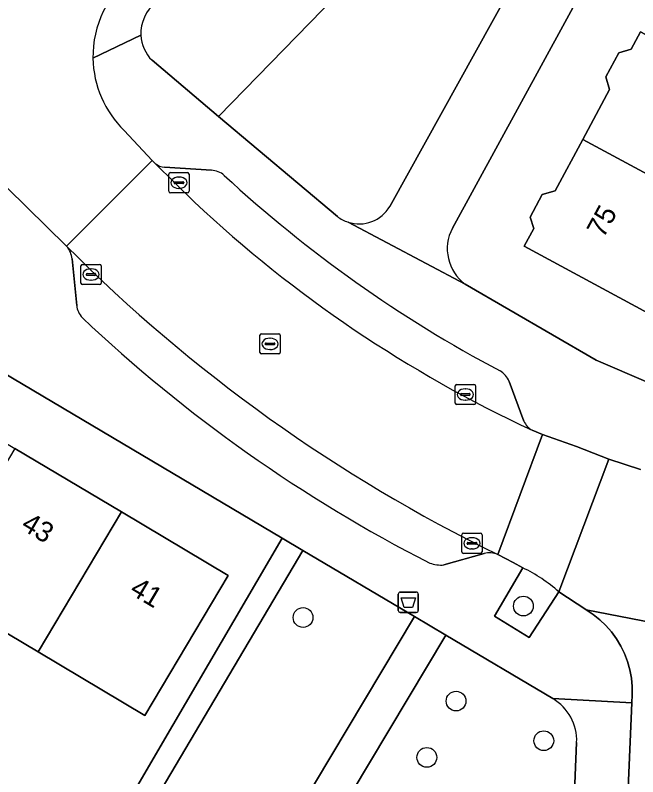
# Model space of a CAD drawing. Extents: x 161354 to 162026, y 386504 to 387460.
# Drawn here: x 161585.34 to 161616.15, y 386811.95 to 386849.65 of the extents above; entities that cross this region are included whole.
import ezdxf

# ---------------------------------------------------------------- set-up
doc = ezdxf.new("R2010")
doc.units = 0
for name, color, linetype in [('IMGEO_Afvalbak', 7, 'Continuous'), ('IMGEO_Boom', 7, 'Continuous'), ('IMGEO_Erf', 7, 'Continuous'), ('IMGEO_Groenvoorziening', 7, 'Continuous'), ('IMGEO_Kolk', 7, 'Continuous'), ('IMGEO_Muur', 7, 'Continuous'), ('IMGEO_Pand', 7, 'Continuous'), ('IMGEO_Pand_nummerreeks', 7, 'Continuous'), ('IMGEO_Parkeervlak_open', 7, 'Continuous'), ('IMGEO_Rijbaan_lokaal_gesloten', 7, 'Continuous'), ('IMGEO_Rijbaan_lokaal_open', 7, 'Continuous'), ('IMGEO_Rioolput', 7, 'Continuous'), ('IMGEO_Voetpad_halfverhard', 7, 'Continuous'), ('IMGEO_Voetpad_open', 7, 'Continuous')]:
    doc.layers.add(name, color=color, linetype=linetype)

msp = doc.modelspace()

# ---------------------------------------------------------------- linework, layer by layer
at = {"layer": 'IMGEO_Afvalbak'}
for p, q in [((161604.293, 386820.187), (161604.293, 386820.987)), ((161604.293, 386820.987), (161604.293, 386820.187)), ((161604.393, 386821.087), (161605.183, 386821.087)), ((161605.183, 386821.087), (161604.393, 386821.087)), ((161605.283, 386820.987), (161605.283, 386820.187)), ((161605.283, 386820.187), (161605.283, 386820.987)), ((161605.183, 386820.087), (161604.393, 386820.087)), ((161604.393, 386820.087), (161605.183, 386820.087))]:
    msp.add_line(p, q, dxfattribs=at)
msp.add_lwpolyline([(161604.436, 386820.801), (161605.14, 386820.801), (161604.991, 386820.331), (161604.585, 386820.331), (161604.436, 386820.801)], dxfattribs=at)
for centre, start, end in [((161604.393, 386820.987), 90, 180), ((161604.393, 386820.987), 90, 180), ((161605.183, 386820.987), 0, 90), ((161605.183, 386820.987), 360, 90), ((161604.393, 386820.187), 180, 270), ((161604.393, 386820.187), 180, 270), ((161605.183, 386820.187), 270, 0), ((161605.183, 386820.187), 270, 0)]:
    msp.add_arc(centre, 0.1, start, end, dxfattribs=at)
at = {"layer": 'IMGEO_Boom'}
for centre in [(161610.487, 386820.399), (161599.583, 386819.832), (161607.153, 386815.694), (161611.496, 386813.733), (161605.707, 386812.906)]:
    msp.add_circle(centre, 0.489, dxfattribs=at)
at = {"layer": 'IMGEO_Erf'}
for points in [[(161671.646, 386960.486), (161643.583, 386901.899), (161613.704, 386851.442), (161606.973, 386839.109)], [(161607.606, 386836.329), (161614.08, 386832.566), (161616.666, 386831.46), (161619.885, 386830.063), (161625.794, 386829.168), (161641.973, 386828.529), (161642.086, 386831.552), (161638.145, 386831.727), (161634.203, 386831.903), (161634.484, 386838.208), (161638.425, 386838.033), (161642.367, 386837.857), (161642.668, 386842.533), (161634.343, 386844.128), (161641.64, 386856.664), (161645.532, 386854.261), (161666.63, 386853.581)]]:
    msp.add_lwpolyline(points, dxfattribs=at)
for points in [[(161624.291, 386834.251), (161621.946, 386835.513), (161620.624, 386833.058), (161617.998, 386834.472), (161617.876, 386834.246), (161610.517, 386838.207), (161610.995, 386839.094), (161610.826, 386839.658), (161611.423, 386840.767), (161612.056, 386840.957), (161613.425, 386843.5), (161614.755, 386845.971), (161614.567, 386846.598), (161615.202, 386847.779), (161615.815, 386847.963), (161616.28, 386848.827), (161620.683, 386846.457), (161623.687, 386844.839), (161622.241, 386842.153), (161627.129, 386839.522), (161626.662, 386838.654), (161625.71, 386836.886)], [(161582.873, 386802.656), (161585.359, 386801.185), (161593.139, 386814.497), (161598.54, 386823.761), (161577.757, 386836.079), (161576.468, 386836.339), (161575.538, 386836.218), (161567.714, 386832.035), (161560.908, 386828.506), (161561.042, 386828.079), (161562.963, 386821.942), (161566.488, 386823.051), (161567.989, 386818.282), (161568.843, 386815.568), (161567.681, 386815.202), (161568.624, 386812.203), (161569.072, 386810.78), (161573.417, 386808.223), (161578.663, 386805.134)], [(161586.473, 386818.127), (161581.19, 386821.273), (161575.907, 386824.418), (161570.624, 386827.563), (161574.749, 386834.493), (161580.032, 386831.347), (161585.315, 386828.202), (161590.598, 386825.057), (161595.881, 386821.911), (161591.756, 386814.982)]]:
    msp.add_lwpolyline(points, close=True, dxfattribs=at)
msp.add_arc((161608.906, 386838.087), 2.187, 152.1378, 233.517, dxfattribs=at)
at = {"layer": 'IMGEO_Groenvoorziening'}
for points in [[(161592.106, 386847.418), (161595.4, 386844.642), (161608.296, 386857.89)], [(161612.37, 386855.53), (161608.296, 386857.89), (161595.4, 386844.642), (161601.279, 386839.687)], [(161603.88, 386840.185), (161612.37, 386855.53)], [(161591.105, 386796.474), (161605.097, 386819.875), (161599.573, 386823.149), (161584.527, 386797.762), (161584.417, 386797.827), (161579.127, 386789.241), (161581.175, 386782.917), (161587.752, 386782.634)], [(161610.461, 386822.292), (161609.049, 386819.9), (161610.774, 386818.847), (161612.24, 386821.103)], [(161611.942, 386815.818), (161606.646, 386818.957), (161601.961, 386811.126), (161608.498, 386807.282), (161610.04, 386806.621), (161610.854, 386806.415), (161611.887, 386806.28), (161612.819, 386806.293), (161613.122, 386813.64)]]:
    msp.add_lwpolyline(points, dxfattribs=at)
for centre, radius, start, end in [((161593.442, 386848.756), 1.891, 126.7741, 183.1106), ((161593.442, 386848.756), 1.891, 183.1266, 225.0392), ((161602.359, 386841.084), 1.766, 251.8807, 329.4133), ((161602.348, 386841.059), 1.739, 232.0755, 251.9813), ((161606.954, 386815.12), 7.984, 48.5418, 63.9443), ((161610.704, 386813.739), 2.42, 357.666, 59.23)]:
    msp.add_arc(centre, radius, start, end, dxfattribs=at)
at = {"layer": 'IMGEO_Kolk'}
for p, q in [((161592.939, 386840.93), (161592.939, 386841.782)), ((161593.014, 386841.856), (161593.866, 386841.856)), ((161593.427, 386841.636), (161593.452, 386841.636)), ((161593.94, 386841.782), (161593.94, 386840.93)), ((161593.198, 386841.35), (161593.198, 386841.362)), ((161593.636, 386841.313), (161593.238, 386841.313)), ((161593.241, 386841.399), (161593.639, 386841.399)), ((161593.682, 386841.362), (161593.682, 386841.35)), ((161593.866, 386840.856), (161593.014, 386840.856)), ((161593.45, 386841.076), (161593.425, 386841.076)), ((161588.587, 386836.387), (161588.587, 386837.239)), ((161588.662, 386837.313), (161589.514, 386837.313)), ((161589.075, 386837.093), (161589.1, 386837.093)), ((161589.588, 386837.239), (161589.588, 386836.387)), ((161588.846, 386836.807), (161588.846, 386836.819)), ((161589.284, 386836.77), (161588.886, 386836.77)), ((161588.889, 386836.856), (161589.287, 386836.856)), ((161589.33, 386836.819), (161589.33, 386836.807)), ((161589.514, 386836.313), (161588.662, 386836.313)), ((161589.098, 386836.533), (161589.073, 386836.533)), ((161607.189, 386831.372), (161608.041, 386831.372)), ((161607.114, 386830.446), (161607.114, 386831.298)), ((161607.602, 386831.152), (161607.627, 386831.152)), ((161608.115, 386831.298), (161608.115, 386830.446)), ((161607.373, 386830.866), (161607.373, 386830.878)), ((161607.811, 386830.829), (161607.413, 386830.829)), ((161607.416, 386830.915), (161607.814, 386830.915)), ((161607.625, 386830.592), (161607.6, 386830.592)), ((161607.857, 386830.878), (161607.857, 386830.866)), ((161608.041, 386830.372), (161607.189, 386830.372)), ((161607.439, 386823.079), (161607.439, 386823.931)), ((161607.514, 386824.005), (161608.366, 386824.005)), ((161607.927, 386823.785), (161607.952, 386823.785)), ((161608.44, 386823.931), (161608.44, 386823.079)), ((161607.698, 386823.499), (161607.698, 386823.511)), ((161608.136, 386823.462), (161607.738, 386823.462)), ((161607.741, 386823.548), (161608.139, 386823.548)), ((161608.182, 386823.511), (161608.182, 386823.499)), ((161607.95, 386823.225), (161607.925, 386823.225)), ((161608.366, 386823.005), (161607.514, 386823.005))]:
    msp.add_line(p, q, dxfattribs=at)
for points in [[(161592.939, 386840.93), (161592.939, 386841.782)], [(161593.014, 386841.856), (161593.866, 386841.856)], [(161593.94, 386841.782), (161593.94, 386840.93)], [(161593.866, 386840.856), (161593.014, 386840.856)], [(161588.587, 386836.387), (161588.587, 386837.239)], [(161588.662, 386837.313), (161589.514, 386837.313)], [(161589.588, 386837.239), (161589.588, 386836.387)], [(161589.514, 386836.313), (161588.662, 386836.313)], [(161607.189, 386831.372), (161608.041, 386831.372)], [(161607.114, 386830.446), (161607.114, 386831.298)], [(161608.115, 386831.298), (161608.115, 386830.446)], [(161608.041, 386830.372), (161607.189, 386830.372)], [(161607.439, 386823.079), (161607.439, 386823.931)], [(161607.514, 386824.005), (161608.366, 386824.005)], [(161608.44, 386823.931), (161608.44, 386823.079)], [(161608.366, 386823.005), (161607.514, 386823.005)]]:
    msp.add_lwpolyline(points, dxfattribs=at)
for centre, radius, start, end in [((161593.016, 386841.78), 0.0765, 91.552, 178.448), ((161593.016, 386841.78), 0.0765, 91.552, 178.448), ((161593.864, 386841.78), 0.0765, 1.552, 88.448), ((161593.864, 386841.78), 0.0765, 1.552, 88.448), ((161593.238, 386841.359), 0.0403, 85.8775, 175.7526), ((161593.235, 386841.349), 0.0366, 178.938, 274.7102), ((161593.639, 386841.356), 0.043, 264.8664, 352.4533), ((161593.643, 386841.361), 0.0386, 1.7309, 96.639), ((161593.016, 386840.932), 0.0765, 181.552, 268.448), ((161593.016, 386840.932), 0.0765, 181.552, 268.448), ((161593.864, 386840.932), 0.0765, 271.552, 358.448), ((161593.864, 386840.932), 0.0765, 271.552, 358.448), ((161588.664, 386837.237), 0.0765, 91.552, 178.448), ((161588.664, 386837.237), 0.0765, 91.552, 178.448), ((161589.512, 386837.237), 0.0765, 1.552, 88.448), ((161589.512, 386837.237), 0.0765, 1.552, 88.448), ((161588.886, 386836.816), 0.0403, 85.8775, 175.7526), ((161588.883, 386836.806), 0.0366, 178.938, 274.7102), ((161589.287, 386836.813), 0.043, 264.8664, 352.4533), ((161589.291, 386836.818), 0.0386, 1.7309, 96.639), ((161588.664, 386836.389), 0.0765, 181.552, 268.448), ((161588.664, 386836.389), 0.0765, 181.552, 268.448), ((161589.512, 386836.389), 0.0765, 271.552, 358.448), ((161589.512, 386836.389), 0.0765, 271.552, 358.448), ((161607.191, 386831.296), 0.0765, 91.552, 178.448), ((161607.191, 386831.296), 0.0765, 91.552, 178.448), ((161608.039, 386831.296), 0.0765, 1.552, 88.448), ((161608.039, 386831.296), 0.0765, 1.552, 88.448), ((161607.413, 386830.875), 0.0403, 85.8775, 175.7526), ((161607.41, 386830.865), 0.0366, 178.938, 274.7102), ((161607.814, 386830.872), 0.043, 264.8664, 352.4533), ((161607.818, 386830.877), 0.0386, 1.7309, 96.639), ((161607.191, 386830.448), 0.0765, 181.552, 268.448), ((161607.191, 386830.448), 0.0765, 181.552, 268.448), ((161608.039, 386830.448), 0.0765, 271.552, 358.448), ((161608.039, 386830.448), 0.0765, 271.552, 358.448), ((161607.516, 386823.929), 0.0765, 91.552, 178.448), ((161607.516, 386823.929), 0.0765, 91.552, 178.448), ((161608.364, 386823.929), 0.0765, 1.552, 88.448), ((161608.364, 386823.929), 0.0765, 1.552, 88.448), ((161607.738, 386823.508), 0.0403, 85.8775, 175.7526), ((161607.735, 386823.498), 0.0366, 178.938, 274.7102), ((161608.139, 386823.505), 0.043, 264.8664, 352.4533), ((161608.143, 386823.51), 0.0386, 1.7309, 96.639), ((161607.516, 386823.081), 0.0765, 181.552, 268.448), ((161607.516, 386823.081), 0.0765, 181.552, 268.448), ((161608.364, 386823.081), 0.0765, 271.552, 358.448), ((161608.364, 386823.081), 0.0765, 271.552, 358.448)]:
    msp.add_arc(centre, radius, start, end, dxfattribs=at)
for centre, major_axis, ratio, start_param, end_param in [((161593.426, 386841.356), (-0.387, 0.002), 0.722429, 4.712389, 7.853982), ((161593.451, 386841.356), (-0.39, 0.002), 0.717154, 1.570796, 4.712389), ((161589.074, 386836.813), (-0.387, 0.002), 0.722429, 4.712389, 7.853982), ((161589.099, 386836.813), (-0.39, 0.002), 0.717154, 1.570796, 4.712389), ((161607.601, 386830.872), (-0.387, 0.002), 0.722429, 4.712389, 7.853982), ((161607.626, 386830.872), (-0.39, 0.002), 0.717154, 1.570796, 4.712389), ((161607.926, 386823.505), (-0.387, 0.002), 0.722429, 4.712389, 7.853982), ((161607.951, 386823.505), (-0.39, 0.002), 0.717154, 1.570796, 4.712389)]:
    msp.add_ellipse(centre, major_axis=major_axis, ratio=ratio, start_param=start_param, end_param=end_param, dxfattribs=at)
at = {"layer": 'IMGEO_Muur'}
msp.add_lwpolyline([(161593.139, 386814.497), (161585.359, 386801.185)], dxfattribs=at)
at = {"layer": 'IMGEO_Pand'}
for points in [[(161625.71, 386836.886), (161626.662, 386838.654), (161627.129, 386839.522), (161622.241, 386842.153), (161623.687, 386844.839), (161620.683, 386846.457), (161616.28, 386848.827), (161615.815, 386847.963), (161615.202, 386847.779), (161614.567, 386846.598), (161614.755, 386845.971), (161613.425, 386843.5)], [(161613.425, 386843.5), (161612.056, 386840.957), (161611.423, 386840.767), (161610.826, 386839.658), (161610.995, 386839.094), (161610.517, 386838.207), (161617.876, 386834.246), (161617.998, 386834.472), (161620.624, 386833.058), (161621.946, 386835.513), (161624.291, 386834.251), (161625.71, 386836.886)], [(161581.19, 386821.273), (161586.473, 386818.127), (161590.598, 386825.057), (161585.315, 386828.202)], [(161586.473, 386818.127), (161591.756, 386814.982), (161595.881, 386821.911), (161590.598, 386825.057)]]:
    msp.add_lwpolyline(points, close=True, dxfattribs=at)
at = {"layer": 'IMGEO_Parkeervlak_open'}
for points in [[(161592.268, 386842.304), (161594.215, 386840.393)], [(161595.043, 386841.971), (161592.727, 386842.118)], [(161588.149, 386837.582), (161588.381, 386835.285)], [(161610.51, 386829.553), (161609.787, 386831.519)], [(161606.556, 386822.433), (161608.537, 386823)]]:
    msp.add_lwpolyline(points, dxfattribs=at)
for centre, radius, start, end in [((161592.825, 386843.02), 0.907, 232.0968, 263.7848), ((161595.014, 386840.965), 1.006, 48.2567, 88.3564), ((161639.676, 386889.304), 64.807, 227.24836, 242.08077), ((161637.548, 386886.534), 63.299, 226.79732, 245.12583), ((161587.11, 386837.504), 1.042, 4.316, 42.7611), ((161643.986, 386894.125), 79.214, 224.89899, 243.96676), ((161589.424, 386835.382), 1.048, 185.3049, 222.3579), ((161639.68, 386888.667), 74.29, 226.61476, 242.91083), ((161608.778, 386831.097), 1.093, 22.6913, 59.5715), ((161611.364, 386829.929), 0.933, 203.7866, 241.8133), ((161608.799, 386821.936), 1.096, 67.4295, 103.8629), ((161606.42, 386824.127), 1.699, 250.401, 274.5905)]:
    msp.add_arc(centre, radius, start, end, dxfattribs=at)
at = {"layer": 'IMGEO_Rijbaan_lokaal_gesloten'}
msp.add_arc((161538.721, 386912.606), 76.45, 302.3682, 313.17373, dxfattribs=at)
at = {"layer": 'IMGEO_Rijbaan_lokaal_open'}
for points in [[(161584.945, 386841.103), (161587.875, 386838.211), (161592.118, 386842.451), (161590.731, 386843.944)], [(161592.268, 386842.304), (161592.118, 386842.451), (161587.875, 386838.211)], [(161594.215, 386840.393), (161592.268, 386842.304)], [(161609.22, 386822.948), (161611.435, 386828.889), (161610.923, 386829.107)], [(161614.713, 386827.665), (161614.341, 386827.818), (161613.12, 386828.296), (161611.435, 386828.889), (161609.22, 386822.948), (161609.974, 386822.558), (161610.461, 386822.292)], [(161616.284, 386827.167), (161614.713, 386827.665), (161612.24, 386821.103), (161613.572, 386820.225), (161613.593, 386820.213), (161628.548, 386817.301), (161657.958, 386816.143), (161658.145, 386823.111)], [(161612.24, 386821.103), (161614.713, 386827.665)], [(161628.548, 386817.301), (161613.593, 386820.213), (161613.943, 386819.982), (161614.27, 386819.721), (161614.574, 386819.432), (161614.85, 386819.117), (161615.097, 386818.779), (161615.313, 386818.42), (161615.495, 386818.043), (161615.644, 386817.651), (161615.757, 386817.247), (161615.833, 386816.835), (161615.872, 386816.418), (161615.874, 386815.999), (161615.858, 386815.602), (161614.09, 386774.38), (161621.039, 386774.12), (161621.66, 386790.43), (161621.84, 386795.115), (161622.616, 386812.295)]]:
    msp.add_lwpolyline(points, dxfattribs=at)
for centre, radius, start, end in [((161538.721, 386912.606), 76.45, 302.3682, 313.17373), ((161594.296, 386847.605), 5.112, 127.2648, 180.97), ((161594.292, 386847.606), 5.108, 180.9845, 225.799), ((161637.548, 386886.534), 63.299, 226.79732, 245.12583), ((161643.986, 386894.125), 79.214, 224.89899, 243.96676), ((161606.954, 386815.12), 7.984, 48.5418, 63.9443)]:
    msp.add_arc(centre, radius, start, end, dxfattribs=at)
at = {"layer": 'IMGEO_Rioolput'}
for p, q in [((161597.448, 386832.952), (161597.448, 386833.804)), ((161597.523, 386833.878), (161598.375, 386833.878)), ((161597.936, 386833.658), (161597.961, 386833.658)), ((161598.449, 386833.804), (161598.449, 386832.952)), ((161597.707, 386833.372), (161597.707, 386833.384)), ((161598.145, 386833.335), (161597.747, 386833.335)), ((161597.75, 386833.421), (161598.148, 386833.421)), ((161598.191, 386833.384), (161598.191, 386833.372)), ((161598.375, 386832.878), (161597.523, 386832.878)), ((161597.959, 386833.098), (161597.934, 386833.098))]:
    msp.add_line(p, q, dxfattribs=at)
for points in [[(161597.448, 386832.952), (161597.448, 386833.804)], [(161597.523, 386833.878), (161598.375, 386833.878)], [(161598.449, 386833.804), (161598.449, 386832.952)], [(161598.375, 386832.878), (161597.523, 386832.878)]]:
    msp.add_lwpolyline(points, dxfattribs=at)
for centre, radius, start, end in [((161597.525, 386833.802), 0.0765, 91.552, 178.448), ((161597.525, 386833.802), 0.0765, 91.552, 178.448), ((161598.373, 386833.802), 0.0765, 1.552, 88.448), ((161598.373, 386833.802), 0.0765, 1.552, 88.448), ((161597.747, 386833.381), 0.0403, 85.8775, 175.7526), ((161597.744, 386833.371), 0.0366, 178.938, 274.7102), ((161598.148, 386833.378), 0.043, 264.8664, 352.4533), ((161598.152, 386833.383), 0.0386, 1.7309, 96.639), ((161597.525, 386832.954), 0.0765, 181.552, 268.448), ((161597.525, 386832.954), 0.0765, 181.552, 268.448), ((161598.373, 386832.954), 0.0765, 271.552, 358.448), ((161598.373, 386832.954), 0.0765, 271.552, 358.448)]:
    msp.add_arc(centre, radius, start, end, dxfattribs=at)
for centre, major_axis, ratio, start_param, end_param in [((161597.935, 386833.378), (-0.387, 0.002), 0.722429, 4.712389, 7.853982), ((161597.96, 386833.378), (-0.39, 0.002), 0.717154, 1.570796, 4.712389)]:
    msp.add_ellipse(centre, major_axis=major_axis, ratio=ratio, start_param=start_param, end_param=end_param, dxfattribs=at)
at = {"layer": 'IMGEO_Voetpad_halfverhard'}
msp.add_lwpolyline([(161592.57, 386795.428), (161601.961, 386811.126), (161606.646, 386818.957), (161605.097, 386819.875), (161591.105, 386796.474)], dxfattribs=at)
at = {"layer": 'IMGEO_Voetpad_open'}
for points in [[(161606.973, 386839.109), (161613.704, 386851.442), (161643.583, 386901.899), (161671.646, 386960.486)], [(161604.653, 386860), (161608.296, 386857.89), (161612.37, 386855.53), (161603.88, 386840.185)], [(161591.554, 386848.653), (161589.185, 386847.518)], [(161589.185, 386847.518), (161591.554, 386848.653)], [(161601.279, 386839.687), (161595.4, 386844.642), (161592.106, 386847.418)], [(161590.731, 386843.944), (161592.118, 386842.451), (161592.268, 386842.304)], [(161592.727, 386842.118), (161595.043, 386841.971)], [(161587.875, 386838.211), (161584.945, 386841.103), (161583.26, 386839.966)], [(161643.629, 386828.464), (161641.973, 386828.529), (161625.794, 386829.168), (161619.885, 386830.063), (161616.666, 386831.46), (161614.08, 386832.566), (161607.606, 386836.329), (161601.81, 386839.405)], [(161601.81, 386839.405), (161607.606, 386836.329)], [(161588.381, 386835.285), (161588.149, 386837.582)], [(161577.757, 386836.079), (161598.54, 386823.761), (161599.573, 386823.149), (161605.097, 386819.875), (161606.646, 386818.957), (161611.942, 386815.818), (161615.858, 386815.602), (161615.874, 386815.999), (161615.872, 386816.418), (161615.833, 386816.835), (161615.757, 386817.247), (161615.644, 386817.651), (161615.495, 386818.043), (161615.313, 386818.42), (161615.097, 386818.779), (161614.85, 386819.117), (161614.574, 386819.432), (161614.27, 386819.721), (161613.943, 386819.982), (161613.593, 386820.213), (161613.572, 386820.225), (161612.24, 386821.103), (161610.774, 386818.847), (161609.049, 386819.9), (161610.461, 386822.292), (161609.974, 386822.558), (161609.22, 386822.948)], [(161609.787, 386831.519), (161610.51, 386829.553)], [(161610.923, 386829.107), (161611.435, 386828.889), (161613.12, 386828.296), (161614.341, 386827.818), (161614.713, 386827.665), (161616.284, 386827.167)], [(161608.537, 386823), (161606.556, 386822.433)], [(161613.122, 386813.64), (161612.819, 386806.293), (161611.802, 386781.598), (161611.728, 386779.8), (161610.928, 386760.354), (161613.589, 386760.265), (161613.988, 386771.499), (161614.09, 386774.38), (161615.858, 386815.602)], [(161615.858, 386815.602), (161611.942, 386815.818)]]:
    msp.add_lwpolyline(points, dxfattribs=at)
msp.add_lwpolyline([(161583.662, 386798.271), (161584.417, 386797.827), (161584.527, 386797.762), (161599.573, 386823.149), (161598.54, 386823.761), (161593.139, 386814.497), (161585.359, 386801.185), (161584.108, 386799.036)], close=True, dxfattribs=at)
for centre, radius, start, end in [((161594.296, 386847.605), 5.112, 127.2648, 180.97), ((161593.442, 386848.756), 1.891, 126.7741, 183.1106), ((161593.442, 386848.756), 1.891, 183.1266, 225.0392), ((161594.292, 386847.606), 5.108, 180.9845, 225.799), ((161592.825, 386843.02), 0.907, 232.0968, 263.7848), ((161595.014, 386840.965), 1.006, 48.2567, 88.3564), ((161639.676, 386889.304), 64.807, 227.24836, 242.08077), ((161602.359, 386841.084), 1.766, 251.8807, 329.4133), ((161602.348, 386841.059), 1.739, 232.0755, 251.9813), ((161608.906, 386838.087), 2.187, 152.1378, 233.517), ((161587.11, 386837.504), 1.042, 4.316, 42.7611), ((161589.424, 386835.382), 1.048, 185.3049, 222.3579), ((161639.68, 386888.667), 74.29, 226.61476, 242.91083), ((161608.778, 386831.097), 1.093, 22.6913, 59.5715), ((161611.364, 386829.929), 0.933, 203.7866, 241.8133), ((161608.799, 386821.936), 1.096, 67.4295, 103.8629), ((161606.42, 386824.127), 1.699, 250.401, 274.5905), ((161610.704, 386813.739), 2.42, 357.666, 59.23)]:
    msp.add_arc(centre, radius, start, end, dxfattribs=at)

# ---------------------------------------------------------------- texts
at = {"layer": 'IMGEO_Pand_nummerreeks'}
for s, rotation, p in [('75', 61.5133, (161614.447, 386838.571)), ('43', 329.2304, (161585.569, 386824.233)), ('41', 329.2304, (161590.949, 386821.03))]:
    msp.add_text(s, height=1, rotation=rotation, dxfattribs=at).set_placement(p)

doc.saveas('drawing.dxf')
